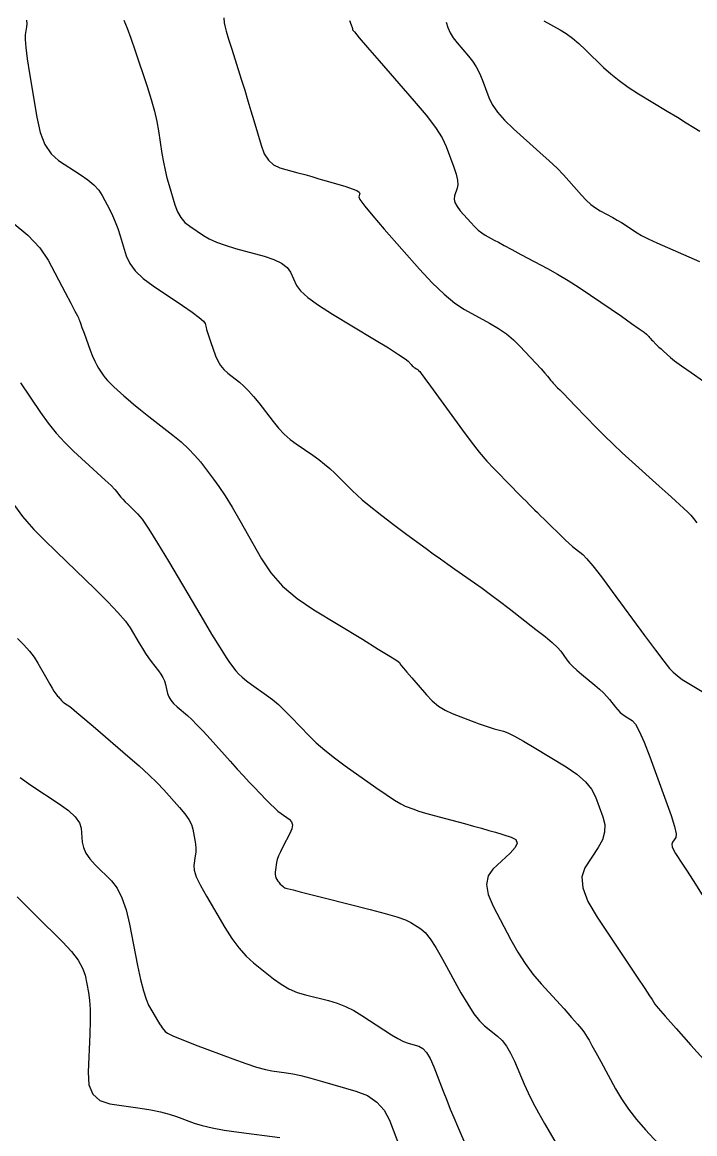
# Model space of a CAD drawing. Extents: x 2082232 to 2083549, y 592624 to 593832.
# Drawn here: x 2083213.4 to 2083256.2, y 592816.8 to 592887.5 of the extents above; entities that cross this region are included whole.
import ezdxf

# ---------------------------------------------------------------- set-up
doc = ezdxf.new("R2010")
doc.units = 0
doc.layers.add('DT_X_Contour_Major', color=7, linetype='Continuous')
doc.layers.add('DT_X_Contour_Minor', color=7, linetype='Continuous')

msp = doc.modelspace()

# ---------------------------------------------------------------- linework, layer by layer
at = {"layer": 'DT_X_Contour_Major'}
for points in [[(2083234.253, 592887.614), (2083234.348, 592887.344), (2083234.407, 592887.171), (2083234.43, 592887.096), (2083234.444, 592887.026), (2083234.554, 592886.883), (2083234.871, 592886.506), (2083235.397, 592885.896), (2083236.131, 592885.051), (2083238.365, 592882.488), (2083239.121, 592881.586), (2083239.712, 592880.802), (2083240.138, 592880.136), (2083240.4, 592879.588), (2083240.879, 592878.283), (2083241.028, 592877.831), (2083241.116, 592877.456), (2083241.143, 592877.158), (2083241.108, 592876.935), (2083240.935, 592876.443), (2083240.909, 592876.246), (2083240.962, 592876.025), (2083241.093, 592875.779), (2083241.303, 592875.509), (2083241.967, 592874.755), (2083242.212, 592874.493), (2083242.447, 592874.272), (2083242.675, 592874.093), (2083242.893, 592873.955), (2083243.464, 592873.642), (2083243.73, 592873.496), (2083244.101, 592873.296), (2083244.577, 592873.04), (2083245.158, 592872.729), (2083246.847, 592871.824), (2083247.494, 592871.464), (2083248.166, 592871.063), (2083248.865, 592870.619), (2083249.59, 592870.134), (2083251.558, 592868.785), (2083252.21, 592868.334), (2083252.693, 592867.995), (2083253.005, 592867.768), (2083253.147, 592867.652), (2083253.298, 592867.492), (2083253.356, 592867.43), (2083253.419, 592867.364), (2083253.486, 592867.294), (2083253.557, 592867.221), (2083253.753, 592867.019), (2083253.839, 592866.934), (2083253.948, 592866.829), (2083254.081, 592866.706), (2083254.239, 592866.563), (2083254.691, 592866.156), (2083254.95, 592865.948), (2083255.385, 592865.631), (2083255.998, 592865.204), (2083256.788, 592864.667)], [(2083213.297, 592864.56), (2083214.574, 592862.666), (2083215.064, 592861.98), (2083215.576, 592861.341), (2083216.11, 592860.751), (2083216.666, 592860.209), (2083218.18, 592858.827), (2083218.684, 592858.363), (2083219.062, 592858.006), (2083219.314, 592857.756), (2083219.44, 592857.614), (2083219.606, 592857.379), (2083219.688, 592857.275), (2083219.809, 592857.14), (2083219.97, 592856.975), (2083220.169, 592856.778), (2083220.755, 592856.214), (2083221.043, 592855.866), (2083221.468, 592855.246), (2083222.03, 592854.354), (2083222.729, 592853.19), (2083224.776, 592849.723), (2083225.467, 592848.562), (2083226.002, 592847.677), (2083226.383, 592847.07), (2083226.609, 592846.739), (2083227.006, 592846.227), (2083227.181, 592846.027), (2083227.407, 592845.813), (2083227.686, 592845.583), (2083228.016, 592845.339), (2083228.967, 592844.667), (2083229.333, 592844.392), (2083229.715, 592844.067), (2083230.115, 592843.695), (2083230.533, 592843.274), (2083231.669, 592842.086), (2083232.133, 592841.633), (2083232.673, 592841.162), (2083233.288, 592840.674), (2083233.98, 592840.168), (2083235.925, 592838.798), (2083236.589, 592838.338), (2083237.121, 592837.988), (2083237.522, 592837.746), (2083237.791, 592837.614), (2083238.334, 592837.405), (2083238.588, 592837.317), (2083238.942, 592837.208), (2083239.396, 592837.078), (2083239.95, 592836.927), (2083241.562, 592836.498), (2083242.138, 592836.342), (2083242.659, 592836.198), (2083243.124, 592836.064), (2083243.533, 592835.941), (2083244.549, 592835.626), (2083244.831, 592835.475), (2083244.914, 592835.258), (2083244.798, 592834.974), (2083244.483, 592834.623), (2083243.377, 592833.599), (2083243.067, 592833.163), (2083242.967, 592832.623), (2083243.075, 592831.979), (2083243.393, 592831.231), (2083244.52, 592829.096), (2083244.957, 592828.321), (2083245.426, 592827.596), (2083245.924, 592826.921), (2083246.453, 592826.297), (2083247.905, 592824.699), (2083248.392, 592824.159), (2083248.763, 592823.736), (2083249.02, 592823.431), (2083249.161, 592823.243), (2083249.383, 592822.898), (2083249.499, 592822.704), (2083249.682, 592822.38), (2083249.932, 592821.927), (2083250.249, 592821.344), (2083251.182, 592819.616), (2083251.564, 592818.967), (2083252.01, 592818.315), (2083252.522, 592817.659), (2083253.098, 592817.001), (2083254.72, 592815.241)]]:
    msp.add_lwpolyline(points, dxfattribs=at)
at = {"layer": 'DT_X_Contour_Minor'}
for points in [[(2083213.687, 592887.625), (2083213.704, 592887.409), (2083213.688, 592887.211), (2083213.601, 592886.708), (2083213.593, 592886.412), (2083213.637, 592885.902), (2083213.732, 592885.178), (2083213.878, 592884.239), (2083214.335, 592881.45), (2083214.55, 592880.494), (2083214.852, 592879.716), (2083215.24, 592879.117), (2083215.716, 592878.696), (2083217.101, 592877.813), (2083217.578, 592877.48), (2083217.971, 592877.145), (2083218.279, 592876.807), (2083218.503, 592876.466), (2083218.987, 592875.554), (2083219.164, 592875.194), (2083219.332, 592874.8), (2083219.492, 592874.372), (2083219.643, 592873.909), (2083220.035, 592872.629), (2083220.252, 592872.15), (2083220.608, 592871.673), (2083221.103, 592871.199), (2083221.738, 592870.727), (2083223.616, 592869.472), (2083224.235, 592869.048), (2083224.682, 592868.716), (2083224.958, 592868.478), (2083225.063, 592868.332), (2083225.113, 592868.067), (2083225.145, 592867.938), (2083225.202, 592867.747), (2083225.285, 592867.497), (2083225.393, 592867.185), (2083225.716, 592866.273), (2083225.856, 592865.947), (2083226.035, 592865.653), (2083226.252, 592865.39), (2083226.508, 592865.16), (2083227.241, 592864.586), (2083227.524, 592864.342), (2083227.824, 592864.042), (2083228.141, 592863.684), (2083228.474, 592863.269), (2083229.384, 592862.086), (2083229.733, 592861.665), (2083230.095, 592861.286), (2083230.471, 592860.951), (2083230.86, 592860.66), (2083231.918, 592859.94), (2083232.302, 592859.666), (2083232.663, 592859.383), (2083232.999, 592859.093), (2083233.312, 592858.794), (2083234.114, 592857.986), (2083234.42, 592857.687), (2083234.736, 592857.395), (2083235.062, 592857.111), (2083235.4, 592856.835), (2083236.312, 592856.109), (2083236.669, 592855.829), (2083237.053, 592855.534), (2083237.466, 592855.222), (2083237.906, 592854.896), (2083239.119, 592854.004), (2083239.576, 592853.671), (2083240.035, 592853.34), (2083240.497, 592853.011), (2083240.962, 592852.685), (2083242.207, 592851.818), (2083242.695, 592851.471), (2083243.226, 592851.083), (2083243.8, 592850.652), (2083244.418, 592850.178), (2083246.121, 592848.86), (2083246.699, 592848.402), (2083247.154, 592848.017), (2083247.486, 592847.705), (2083247.695, 592847.466), (2083248.09, 592846.927), (2083248.259, 592846.717), (2083248.472, 592846.492), (2083248.727, 592846.252), (2083249.025, 592845.997), (2083249.877, 592845.296), (2083250.175, 592845.043), (2083250.428, 592844.809), (2083250.638, 592844.594), (2083250.804, 592844.398), (2083251.187, 592843.902), (2083251.334, 592843.726), (2083251.486, 592843.571), (2083251.645, 592843.438), (2083251.809, 592843.326), (2083252.255, 592843.054), (2083252.449, 592842.834), (2083252.699, 592842.376), (2083253.004, 592841.681), (2083253.364, 592840.749), (2083254.397, 592837.947), (2083254.727, 592837.014), (2083254.941, 592836.314), (2083255.039, 592835.849), (2083255.021, 592835.618), (2083254.82, 592835.315), (2083254.775, 592835.184), (2083254.791, 592835.019), (2083254.867, 592834.819), (2083255.004, 592834.586), (2083255.449, 592833.918), (2083255.701, 592833.534), (2083256.121, 592832.879), (2083256.71, 592831.956)], [(2083219.878, 592887.63), (2083220.085, 592887.125), (2083220.323, 592886.479), (2083220.593, 592885.692), (2083221.353, 592883.402), (2083221.612, 592882.582), (2083221.821, 592881.841), (2083221.979, 592881.178), (2083222.087, 592880.593), (2083222.306, 592879.138), (2083222.395, 592878.602), (2083222.5, 592878.087), (2083222.619, 592877.592), (2083222.754, 592877.117), (2083223.133, 592875.879), (2083223.298, 592875.445), (2083223.51, 592875.073), (2083223.768, 592874.762), (2083224.072, 592874.512), (2083224.945, 592873.929), (2083225.317, 592873.714), (2083225.78, 592873.506), (2083226.333, 592873.305), (2083226.977, 592873.111), (2083228.814, 592872.603), (2083229.435, 592872.398), (2083229.921, 592872.161), (2083230.271, 592871.892), (2083230.485, 592871.593), (2083230.876, 592870.754), (2083231.129, 592870.403), (2083231.595, 592869.98), (2083232.275, 592869.485), (2083233.168, 592868.918), (2083235.835, 592867.31), (2083236.719, 592866.771), (2083237.372, 592866.363), (2083237.792, 592866.086), (2083237.981, 592865.938), (2083238.176, 592865.717), (2083238.245, 592865.641), (2083238.306, 592865.581), (2083238.359, 592865.536), (2083238.403, 592865.506), (2083238.512, 592865.447), (2083238.551, 592865.424), (2083238.586, 592865.399), (2083238.618, 592865.373), (2083238.645, 592865.346), (2083238.715, 592865.271), (2083238.809, 592865.148), (2083239.039, 592864.834), (2083239.407, 592864.33), (2083239.91, 592863.636), (2083241.435, 592861.531), (2083241.988, 592860.787), (2083242.504, 592860.132), (2083242.984, 592859.568), (2083243.427, 592859.093), (2083244.558, 592857.948), (2083244.947, 592857.555), (2083245.264, 592857.235), (2083245.509, 592856.987), (2083245.683, 592856.813), (2083246.05, 592856.445), (2083246.207, 592856.288), (2083246.404, 592856.094), (2083246.639, 592855.863), (2083246.913, 592855.595), (2083247.696, 592854.83), (2083247.975, 592854.562), (2083248.224, 592854.332), (2083248.443, 592854.14), (2083248.632, 592853.987), (2083249.095, 592853.628), (2083249.344, 592853.378), (2083249.741, 592852.901), (2083250.286, 592852.194), (2083250.981, 592851.259), (2083253.031, 592848.459), (2083253.721, 592847.526), (2083254.254, 592846.827), (2083254.631, 592846.36), (2083254.851, 592846.127), (2083255.228, 592845.817), (2083255.426, 592845.673), (2083255.739, 592845.472), (2083256.165, 592845.215), (2083256.705, 592844.903)], [(2083226.248, 592887.773), (2083226.275, 592887.46), (2083226.312, 592887.268), (2083226.403, 592886.925), (2083226.549, 592886.431), (2083226.749, 592885.788), (2083227.354, 592883.871), (2083227.574, 592883.169), (2083227.781, 592882.497), (2083227.973, 592881.857), (2083228.152, 592881.248), (2083228.611, 592879.668), (2083228.815, 592879.134), (2083229.083, 592878.719), (2083229.416, 592878.422), (2083229.814, 592878.243), (2083230.958, 592877.925), (2083231.393, 592877.803), (2083231.838, 592877.676), (2083232.294, 592877.544), (2083232.76, 592877.408), (2083234.016, 592877.037), (2083234.425, 592876.906), (2083234.709, 592876.79), (2083234.869, 592876.69), (2083234.904, 592876.605), (2083234.832, 592876.4), (2083234.913, 592876.213), (2083235.212, 592875.806), (2083235.729, 592875.18), (2083236.462, 592874.333), (2083238.709, 592871.783), (2083239.52, 592870.906), (2083240.269, 592870.186), (2083240.955, 592869.624), (2083241.579, 592869.22), (2083243.159, 592868.353), (2083243.725, 592868.017), (2083244.237, 592867.661), (2083244.695, 592867.284), (2083245.1, 592866.886), (2083246.108, 592865.798), (2083246.443, 592865.434), (2083246.694, 592865.158), (2083246.861, 592864.971), (2083246.942, 592864.872), (2083247.048, 592864.726), (2083247.093, 592864.668), (2083247.147, 592864.604), (2083247.212, 592864.533), (2083247.286, 592864.456), (2083247.498, 592864.242), (2083247.629, 592864.108), (2083247.864, 592863.866), (2083248.203, 592863.518), (2083248.645, 592863.062), (2083249.963, 592861.704), (2083250.476, 592861.186), (2083251.026, 592860.65), (2083251.613, 592860.097), (2083252.238, 592859.527), (2083253.954, 592857.983), (2083254.533, 592857.462), (2083254.983, 592857.056), (2083255.303, 592856.766), (2083255.494, 592856.591), (2083255.831, 592856.278), (2083255.975, 592856.128), (2083256.151, 592855.912), (2083256.362, 592855.63)], [(2083240.405, 592887.515), (2083240.501, 592887.168), (2083240.648, 592886.831), (2083240.846, 592886.502), (2083241.094, 592886.184), (2083241.825, 592885.346), (2083242.085, 592885.017), (2083242.315, 592884.659), (2083242.517, 592884.271), (2083242.689, 592883.855), (2083243.111, 592882.705), (2083243.329, 592882.258), (2083243.664, 592881.778), (2083244.117, 592881.265), (2083244.687, 592880.72), (2083246.367, 592879.222), (2083246.955, 592878.688), (2083247.46, 592878.208), (2083247.882, 592877.784), (2083248.221, 592877.415), (2083249.013, 592876.503), (2083249.311, 592876.184), (2083249.609, 592875.911), (2083249.907, 592875.682), (2083250.206, 592875.499), (2083251.005, 592875.072), (2083251.292, 592874.914), (2083251.557, 592874.761), (2083251.798, 592874.612), (2083252.016, 592874.468), (2083252.566, 592874.091), (2083252.842, 592873.926), (2083253.256, 592873.716), (2083253.809, 592873.458), (2083254.501, 592873.155), (2083256.531, 592872.284)], [(2083246.63, 592887.586), (2083247.655, 592887.018), (2083248.045, 592886.779), (2083248.446, 592886.488), (2083248.858, 592886.145), (2083249.281, 592885.751), (2083250.423, 592884.629), (2083250.884, 592884.209), (2083251.409, 592883.79), (2083251.998, 592883.372), (2083252.652, 592882.955), (2083254.48, 592881.844), (2083255.124, 592881.451), (2083255.685, 592881.106), (2083256.162, 592880.809), (2083256.555, 592880.559)], [(2083212.769, 592874.774), (2083213.762, 592873.948), (2083214.522, 592873.144), (2083215.049, 592872.36), (2083216.143, 592870.296), (2083216.504, 592869.615), (2083216.765, 592869.12), (2083216.926, 592868.81), (2083216.988, 592868.685), (2083217.02, 592868.6), (2083217.049, 592868.521), (2083217.113, 592868.348), (2083217.211, 592868.081), (2083217.343, 592867.72), (2083217.743, 592866.633), (2083217.888, 592866.255), (2083218.023, 592865.939), (2083218.149, 592865.683), (2083218.265, 592865.487), (2083218.561, 592865.048), (2083218.687, 592864.877), (2083218.844, 592864.694), (2083219.031, 592864.5), (2083219.249, 592864.293), (2083219.87, 592863.726), (2083220.145, 592863.485), (2083220.503, 592863.185), (2083220.946, 592862.828), (2083221.472, 592862.412), (2083222.987, 592861.227), (2083223.523, 592860.787), (2083223.997, 592860.355), (2083224.406, 592859.933), (2083224.753, 592859.519), (2083225.593, 592858.428), (2083225.934, 592857.956), (2083226.324, 592857.357), (2083226.765, 592856.632), (2083227.257, 592855.78), (2083228.635, 592853.339), (2083229.232, 592852.45), (2083229.988, 592851.614), (2083230.905, 592850.832), (2083231.981, 592850.102), (2083235.065, 592848.227), (2083236.08, 592847.607), (2083236.81, 592847.154), (2083237.257, 592846.868), (2083237.42, 592846.748), (2083237.475, 592846.65), (2083237.537, 592846.567), (2083237.68, 592846.392), (2083237.906, 592846.124), (2083238.214, 592845.764), (2083239.143, 592844.681), (2083239.508, 592844.303), (2083239.905, 592843.98), (2083240.333, 592843.713), (2083240.794, 592843.503), (2083242.065, 592843.015), (2083242.509, 592842.848), (2083242.89, 592842.711), (2083243.207, 592842.606), (2083243.459, 592842.532), (2083244.049, 592842.375), (2083244.337, 592842.265), (2083244.76, 592842.055), (2083245.317, 592841.744), (2083246.01, 592841.332), (2083248.036, 592840.098), (2083248.723, 592839.632), (2083249.264, 592839.163), (2083249.66, 592838.688), (2083249.91, 592838.209), (2083250.384, 592836.925), (2083250.499, 592836.442), (2083250.488, 592835.957), (2083250.352, 592835.471), (2083250.09, 592834.982), (2083249.225, 592833.676), (2083249.031, 592833.113), (2083249.098, 592832.403), (2083249.426, 592831.546), (2083250.014, 592830.542), (2083251.931, 592827.67), (2083252.569, 592826.713), (2083253.045, 592825.998), (2083253.358, 592825.525), (2083253.51, 592825.293), (2083253.698, 592824.996), (2083253.894, 592824.751), (2083254.34, 592824.236), (2083255.036, 592823.453), (2083255.982, 592822.401), (2083258.838, 592819.236)], [(2083212.924, 592856.748), (2083213.415, 592856.052), (2083213.69, 592855.714), (2083214.146, 592855.222), (2083214.783, 592854.576), (2083215.602, 592853.775), (2083218.028, 592851.435), (2083218.851, 592850.621), (2083219.5, 592849.936), (2083219.976, 592849.38), (2083220.277, 592848.952), (2083220.85, 592847.983), (2083221.059, 592847.637), (2083221.257, 592847.328), (2083221.444, 592847.054), (2083221.62, 592846.815), (2083222.076, 592846.227), (2083222.232, 592846.008), (2083222.358, 592845.789), (2083222.456, 592845.573), (2083222.525, 592845.358), (2083222.668, 592844.786), (2083222.746, 592844.573), (2083222.872, 592844.36), (2083223.046, 592844.147), (2083223.268, 592843.936), (2083223.925, 592843.374), (2083224.199, 592843.123), (2083224.532, 592842.792), (2083224.922, 592842.381), (2083225.369, 592841.89), (2083226.638, 592840.473), (2083227.091, 592839.97), (2083227.496, 592839.525), (2083227.855, 592839.138), (2083228.166, 592838.809), (2083228.933, 592838.007), (2083229.209, 592837.727), (2083229.461, 592837.489), (2083229.689, 592837.291), (2083229.893, 592837.135), (2083230.405, 592836.774), (2083230.552, 592836.616), (2083230.608, 592836.411), (2083230.574, 592836.16), (2083230.449, 592835.863), (2083229.995, 592835.008), (2083229.843, 592834.706), (2083229.726, 592834.44), (2083229.644, 592834.212), (2083229.599, 592834.019), (2083229.524, 592833.556), (2083229.505, 592833.394), (2083229.506, 592833.255), (2083229.525, 592833.14), (2083229.562, 592833.048), (2083229.688, 592832.835), (2083229.736, 592832.76), (2083229.785, 592832.694), (2083229.835, 592832.639), (2083229.885, 592832.593), (2083230.022, 592832.484), (2083230.075, 592832.445), (2083230.135, 592832.413), (2083230.199, 592832.387), (2083230.269, 592832.366), (2083230.462, 592832.319), (2083230.658, 592832.27), (2083231.101, 592832.159), (2083231.791, 592831.985), (2083232.727, 592831.749), (2083235.554, 592831.035), (2083236.512, 592830.782), (2083237.264, 592830.558), (2083237.812, 592830.362), (2083238.154, 592830.195), (2083238.793, 592829.789), (2083239.058, 592829.555), (2083239.374, 592829.158), (2083239.742, 592828.598), (2083240.16, 592827.874), (2083241.344, 592825.727), (2083241.771, 592824.992), (2083242.164, 592824.396), (2083242.522, 592823.941), (2083242.846, 592823.625), (2083243.665, 592822.97), (2083243.963, 592822.686), (2083244.242, 592822.327), (2083244.503, 592821.892), (2083244.746, 592821.382), (2083245.367, 592819.919), (2083245.623, 592819.351), (2083245.924, 592818.743), (2083246.271, 592818.095), (2083246.662, 592817.408), (2083247.767, 592815.521)], [(2083213.102, 592848.275), (2083213.51, 592847.869), (2083213.863, 592847.471), (2083214.16, 592847.082), (2083214.401, 592846.703), (2083214.971, 592845.703), (2083215.164, 592845.368), (2083215.315, 592845.11), (2083215.424, 592844.932), (2083215.492, 592844.832), (2083215.615, 592844.671), (2083215.662, 592844.611), (2083215.707, 592844.555), (2083215.752, 592844.502), (2083215.797, 592844.452), (2083215.916, 592844.321), (2083215.965, 592844.272), (2083216.022, 592844.223), (2083216.088, 592844.172), (2083216.162, 592844.121), (2083216.37, 592843.985), (2083216.535, 592843.857), (2083216.874, 592843.577), (2083217.386, 592843.144), (2083218.071, 592842.559), (2083220.13, 592840.795), (2083220.853, 592840.164), (2083221.476, 592839.593), (2083222, 592839.084), (2083222.425, 592838.635), (2083223.424, 592837.519), (2083223.759, 592837.12), (2083224.011, 592836.758), (2083224.183, 592836.435), (2083224.273, 592836.15), (2083224.404, 592835.442), (2083224.442, 592835.18), (2083224.459, 592834.926), (2083224.454, 592834.681), (2083224.427, 592834.444), (2083224.327, 592833.822), (2083224.349, 592833.526), (2083224.49, 592833.101), (2083224.751, 592832.548), (2083225.131, 592831.868), (2083226.304, 592829.884), (2083226.748, 592829.185), (2083227.201, 592828.577), (2083227.663, 592828.06), (2083228.135, 592827.633), (2083229.403, 592826.617), (2083229.888, 592826.266), (2083230.39, 592825.978), (2083230.911, 592825.752), (2083231.449, 592825.588), (2083232.909, 592825.232), (2083233.452, 592825.073), (2083233.989, 592824.86), (2083234.519, 592824.595), (2083235.042, 592824.278), (2083236.427, 592823.361), (2083236.913, 592823.051), (2083237.334, 592822.808), (2083237.688, 592822.633), (2083237.976, 592822.525), (2083238.657, 592822.327), (2083238.909, 592822.19), (2083239.153, 592821.925), (2083239.389, 592821.533), (2083239.618, 592821.014), (2083240.217, 592819.459), (2083240.442, 592818.884), (2083240.666, 592818.323), (2083240.89, 592817.777), (2083241.113, 592817.245), (2083241.708, 592815.847)], [(2083213.274, 592839.421), (2083213.952, 592838.94), (2083215.759, 592837.756), (2083216.355, 592837.325), (2083216.787, 592836.923), (2083217.057, 592836.548), (2083217.163, 592836.201), (2083217.229, 592835.312), (2083217.299, 592834.973), (2083217.46, 592834.62), (2083217.711, 592834.253), (2083218.052, 592833.874), (2083219.084, 592832.845), (2083219.446, 592832.384), (2083219.76, 592831.773), (2083220.026, 592831.012), (2083220.243, 592830.101), (2083220.756, 592827.471), (2083220.944, 592826.574), (2083221.124, 592825.854), (2083221.295, 592825.312), (2083221.458, 592824.947), (2083221.88, 592824.212), (2083222.027, 592823.96), (2083222.151, 592823.755), (2083222.25, 592823.598), (2083222.327, 592823.489), (2083222.499, 592823.262), (2083222.668, 592823.145), (2083223.044, 592822.965), (2083223.629, 592822.722), (2083224.422, 592822.416), (2083226.814, 592821.516), (2083227.643, 592821.215), (2083228.334, 592820.987), (2083228.888, 592820.833), (2083229.305, 592820.753), (2083230.234, 592820.636), (2083230.638, 592820.568), (2083231.155, 592820.454), (2083231.784, 592820.293), (2083232.526, 592820.085), (2083234.653, 592819.467), (2083235.385, 592819.178), (2083235.984, 592818.774), (2083236.45, 592818.254), (2083236.783, 592817.619), (2083237.496, 592815.771)], [(2083213.076, 592831.838), (2083213.654, 592831.269), (2083214.271, 592830.655), (2083215.969, 592828.962), (2083216.536, 592828.354), (2083216.964, 592827.801), (2083217.254, 592827.301), (2083217.405, 592826.856), (2083217.623, 592825.742), (2083217.689, 592825.263), (2083217.725, 592824.661), (2083217.731, 592823.938), (2083217.707, 592823.093), (2083217.603, 592820.675), (2083217.659, 592819.869), (2083217.907, 592819.264), (2083218.346, 592818.86), (2083218.977, 592818.656), (2083220.915, 592818.382), (2083221.604, 592818.271), (2083222.218, 592818.147), (2083222.757, 592818.007), (2083223.222, 592817.854), (2083224.361, 592817.425), (2083224.859, 592817.269), (2083225.496, 592817.122), (2083226.272, 592816.984), (2083227.189, 592816.855), (2083229.819, 592816.524)]]:
    msp.add_lwpolyline(points, dxfattribs=at)

doc.saveas('drawing.dxf')
